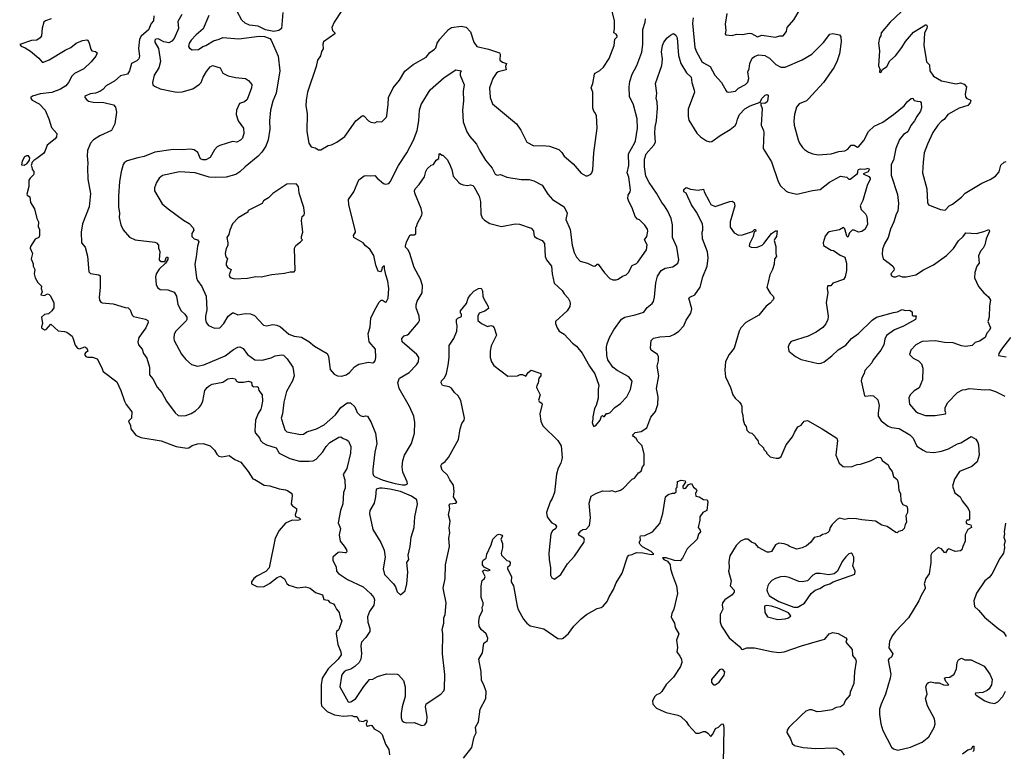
# Model space of a CAD drawing. Extents: x 1933546 to 2138868, y 524910 to 667279.
# Tile 449 of 466: x 2106472 to 2115737, y 601748 to 608637. Entities that reach past the tile are written whole.
import ezdxf

# ---------------------------------------------------------------- set-up
doc = ezdxf.new("R2010")
doc.units = 0

msp = doc.modelspace()

# ---------------------------------------------------------------- linework, layer by layer
at = {"layer": '0CON10XD'}
for points in [[(2107736.2, 608673.8), (2107730, 608625), (2107709.3, 608600.7), (2107685, 608541.2), (2107615, 608480.6), (2107599.5, 608455), (2107590.3, 608365), (2107600.4, 608295), (2107595, 608268), (2107575, 608250.6), (2107524.4, 608225.6), (2107505.7, 608155), (2107486.4, 608123.6), (2107420.3, 608109.7), (2107368.3, 608061.7), (2107285.5, 608015), (2107255, 607980.5), (2107228, 607961.9), (2107185.4, 607944.7), (2107135, 607937.5), (2107095, 607921.2), (2107086.7, 607915), (2107086.7, 607905), (2107105, 607882.5), (2107121.2, 607871.2), (2107165, 607860), (2107263.2, 607856.8), (2107355, 607836.5), (2107373.8, 607813.8), (2107382.4, 607765), (2107367, 607655), (2107336.3, 607593.7), (2107226.7, 607545), (2107166.7, 607505), (2107140, 607475), (2107110, 607405), (2107106.2, 607355), (2107114, 607285), (2107109.2, 607240.8), (2107114.4, 607135), (2107139.1, 607000.9), (2107127.5, 606875), (2107062.5, 606715), (2107052, 606635), (2107054.2, 606535), (2107088, 606495), (2107109.5, 606410.5), (2107122.3, 606262.4), (2107138.3, 606248.3), (2107215.7, 606235.7), (2107230, 606225), (2107229.6, 606115), (2107220, 606025), (2107224.5, 605995), (2107235, 605977.5), (2107248.7, 605971.3), (2107351.7, 605961.7), (2107465, 605927.5), (2107494.2, 605924.2), (2107511.4, 605905), (2107530.4, 605855), (2107542.1, 605842.1), (2107655, 605818), (2107678.8, 605805), (2107680, 605785), (2107658, 605735), (2107593.8, 605645), (2107584.1, 605604.1), (2107591.2, 605575), (2107623.8, 605535), (2107638, 605495), (2107669.7, 605449.7), (2107692.9, 605365), (2107694.4, 605294.4), (2107725, 605256.7), (2107765.9, 605175.9), (2107808.8, 605125), (2107854.5, 605044.5), (2107934.2, 604934.2), (2107965, 604910), (2107995, 604906.2), (2108035, 604911.2), (2108085, 604928), (2108128, 604955), (2108160, 604985), (2108176.5, 605005), (2108194.6, 605045), (2108214.6, 605145.4), (2108235, 605174), (2108255, 605190), (2108285, 605204.2), (2108385, 605222.5), (2108430, 605255), (2108472.7, 605262.7), (2108498.8, 605255), (2108513.8, 605233.8), (2108532.6, 605222.6), (2108577.5, 605222.5), (2108625, 605232.5), (2108653.3, 605225), (2108656.2, 605195), (2108663.3, 605185), (2108675, 605178.8), (2108705, 605182.5), (2108715, 605177.5), (2108724, 605145), (2108753.8, 605105), (2108755.8, 605045), (2108746.9, 604995), (2108740.5, 604969.5), (2108715, 604930), (2108691.4, 604865), (2108684, 604765), (2108691.2, 604745), (2108728.3, 604698.3), (2108737.1, 604675), (2108761.1, 604651.1), (2108795, 604632.9), (2108885, 604604), (2108914.3, 604555), (2109014.8, 604504.8), (2109105, 604478.8), (2109195, 604479.1), (2109235, 604482.9), (2109262, 604498), (2109325, 604568.8), (2109355, 604618), (2109392, 604655), (2109475, 604705.8), (2109495, 604709.2), (2109515, 604693.8), (2109550.4, 604680.5), (2109565, 604666.7), (2109589.3, 604619.3), (2109586.4, 604555), (2109549.8, 604410.2), (2109516, 604355), (2109533.3, 604305), (2109533.8, 604225), (2109520.6, 604185), (2109512.2, 604077.8), (2109489.5, 604015), (2109468.3, 603898.3), (2109491.4, 603845), (2109480, 603785), (2109486.7, 603725), (2109525, 603680), (2109547.7, 603645), (2109551.3, 603628.7), (2109545, 603617.1), (2109535, 603615.5), (2109485, 603624.4), (2109470, 603620), (2109418.8, 603575), (2109419.2, 603545), (2109448.8, 603485), (2109453.8, 603445), (2109472.7, 603422.7), (2109557.5, 603365), (2109705.5, 603295), (2109774.3, 603235), (2109805, 603196), (2109811.1, 603175), (2109806.2, 603125), (2109762.5, 603065), (2109745.3, 603015), (2109748.6, 602965), (2109767.8, 602905), (2109768, 602875), (2109730.9, 602819.1), (2109688.5, 602775), (2109682.2, 602745), (2109687.2, 602665), (2109682, 602615), (2109666.8, 602585), (2109625, 602545.4), (2109588.2, 602521.8), (2109545, 602507.7), (2109525.7, 602495), (2109505.6, 602475), (2109499.5, 602455), (2109483.4, 602353.4), (2109562.5, 602212.5), (2109575, 602210), (2109595, 602217.1), (2109636.5, 602245), (2109711.3, 602358.7), (2109765, 602422.5), (2109795, 602425.7), (2109838.8, 602451.2), (2109922.3, 602477.7), (2110025, 602473.1), (2110037.4, 602467.4), (2110082.5, 602415), (2110100, 602355), (2110099.2, 602265), (2110070.6, 602165), (2110062.9, 602105), (2110061.7, 602061.7), (2110070, 602035), (2110090.6, 602020.6), (2110113.9, 602016.1), (2110185, 602020), (2110255, 601990), (2110283.6, 601996.4), (2110303.8, 602026.2), (2110308, 602075), (2110291.2, 602165), (2110296.4, 602193.6), (2110433.9, 602286.1), (2110463.6, 602316.4), (2110468.8, 602335), (2110471.7, 602471.7), (2110450, 602665), (2110452.9, 602855), (2110447.5, 602895), (2110462.9, 602955), (2110464.3, 603005), (2110474.4, 603035.6), (2110485.8, 603145), (2110458, 603285), (2110475.8, 603375), (2110479.2, 603505), (2110518.1, 603675), (2110511.4, 603755), (2110520.8, 603805), (2110512.9, 603852.9), (2110520.3, 603889.7), (2110522.9, 603915), (2110508.1, 603975), (2110518.9, 604035), (2110513.6, 604066.4), (2110523.2, 604076.8), (2110573.3, 604085), (2110586, 604095), (2110552.9, 604145), (2110561.9, 604195), (2110553.8, 604255), (2110520, 604305), (2110499.1, 604349.1), (2110447.5, 604395), (2110435.7, 604435), (2110444, 604455), (2110474.4, 604475.6), (2110506.2, 604515), (2110602.5, 604685), (2110618, 604785), (2110633.8, 604835), (2110655, 604866.7), (2110658.5, 604885), (2110621.7, 605051.7), (2110598.6, 605095), (2110565, 605126), (2110535, 605168.8), (2110515, 605180), (2110451.7, 605191.7), (2110438.3, 605218.3), (2110442.5, 605235), (2110468.8, 605265), (2110489.2, 605305), (2110504.3, 605384.3), (2110514.3, 605455), (2110515, 605570), (2110558.8, 605635), (2110586.2, 605705), (2110590, 605755), (2110581.2, 605785), (2110582.5, 605815), (2110595, 605827.5), (2110628.3, 605841.7), (2110630, 605865), (2110620, 605875), (2110620, 605895), (2110676.7, 605965), (2110692, 606015), (2110715, 606046.7), (2110745, 606080), (2110790, 606105), (2110815, 606110), (2110827.5, 606085), (2110830, 606035), (2110836.7, 606015), (2110881.2, 605935), (2110883, 605917), (2110848.3, 605891.7), (2110795, 605872.5), (2110784.1, 605845.9), (2110783.3, 605805), (2110817.5, 605775), (2110875, 605747.5), (2110905, 605757.5), (2110925, 605750), (2110935.9, 605735.9), (2110957.5, 605665), (2110910, 605565), (2110900, 605515), (2110900.8, 605455), (2110912.5, 605415), (2110935, 605381.2), (2111065, 605280), (2111155, 605282.5), (2111183, 605297), (2111205, 605297.5), (2111235, 605280), (2111256.7, 605315), (2111285, 605336.7), (2111376.7, 605305), (2111376.2, 605285), (2111358.3, 605261.7), (2111352, 605215), (2111336.9, 605193.1), (2111334, 605175), (2111370, 605105), (2111353.3, 605053.3), (2111360.7, 605040.7), (2111385, 605027.5), (2111387.7, 605017.7), (2111366.2, 604925), (2111376.2, 604855), (2111395, 604813.8), (2111535, 604673.8), (2111566.1, 604623.9), (2111576.2, 604515), (2111572, 604485), (2111565, 604460), (2111540, 604415), (2111523.4, 604356.6), (2111503.3, 604185), (2111482.7, 604127.3), (2111465, 604097.5), (2111430, 603995), (2111435, 603956.7), (2111459.8, 603919.8), (2111479.4, 603899.4), (2111510, 603885), (2111522.5, 603865), (2111517.5, 603845), (2111486.7, 603823.3), (2111470.8, 603795), (2111451.2, 603615), (2111453.8, 603555), (2111466.7, 603475), (2111467.5, 603405), (2111480.7, 603380.7), (2111505, 603367.5), (2111565, 603413.3), (2111627.7, 603512.3), (2111694.1, 603585.9), (2111780, 603715), (2111786, 603735), (2111782, 603755), (2111735, 603784), (2111730, 603795), (2111751.2, 603825), (2111772.5, 603835), (2111802, 603838), (2111833.8, 603875), (2111842, 603945), (2111830, 604085), (2111850.8, 604149.2), (2111895, 604176.7), (2111960.7, 604199.3), (2112025, 604197.5), (2112045, 604202.5), (2112075, 604190), (2112125, 604206.7), (2112153.9, 604226.1), (2112217.3, 604292.7), (2112235, 604310), (2112258.8, 604321.2), (2112295, 604371.2), (2112318.8, 604385), (2112333, 604427), (2112346.7, 604445), (2112348, 604545), (2112329.4, 604625), (2112290, 604665), (2112274.4, 604694.4), (2112243.3, 604715), (2112240, 604725), (2112265, 604750), (2112320.3, 604759.7), (2112372, 604795), (2112410, 604895), (2112455, 604946.2), (2112475.4, 605015), (2112480.9, 605085), (2112465.3, 605165), (2112485.4, 605285), (2112469.7, 605375), (2112483.8, 605425), (2112484.3, 605464.3), (2112475, 605483.3), (2112414.5, 605525), (2112409.1, 605545), (2112415.4, 605615), (2112435, 605637.1), (2112495, 605649.4), (2112592.1, 605657.9), (2112633.6, 605676.4), (2112675, 605704.2), (2112720.8, 605755), (2112745, 605806.7), (2112788, 605875), (2112795.8, 605915.8), (2112770, 606015), (2112776.4, 606023.6), (2112823.9, 606046.1), (2112875, 606117.5), (2112901.1, 606215), (2112940, 606315), (2112950.8, 606395), (2112945, 606452.5), (2112897.5, 606575), (2112893.8, 606635), (2112901.2, 606655), (2112901.2, 606685), (2112896, 606715), (2112839.2, 606825), (2112792.9, 606895), (2112742.3, 607002.3), (2112720, 607015), (2112723, 607037), (2112745, 607057.5), (2112785, 607042.5), (2112855, 607033.3), (2112905, 607040), (2112912.5, 607015), (2112958.5, 606928.5), (2112976.9, 606896.9), (2113015, 606878.6), (2113155, 606926.7), (2113177, 606927), (2113195.6, 606915.6), (2113201.4, 606885), (2113156.9, 606735), (2113158.9, 606685), (2113195, 606631.2), (2113235, 606608), (2113275, 606612), (2113367.5, 606642.5), (2113385, 606660), (2113395, 606660), (2113400, 606645), (2113381.7, 606638.3), (2113373.8, 606595), (2113338.8, 606525), (2113337.5, 606505), (2113354.2, 606494.2), (2113405, 606492.5), (2113458.8, 606515), (2113475, 606528.8), (2113547.5, 606625), (2113585, 606650), (2113598.3, 606648.3), (2113593.3, 606595), (2113576.2, 606573.8), (2113572, 606558), (2113587.6, 606502.4), (2113586.4, 606436.4), (2113593, 606407), (2113573.3, 606385), (2113570.8, 606335), (2113555.8, 606285), (2113530, 606235), (2113515.7, 606164.3)], [(2107996.9, 608685), (2107960.5, 608619.5), (2107966.8, 608553.2), (2107925, 608461.4), (2107903.1, 608435), (2107875, 608419.2), (2107827.4, 608427.4), (2107775, 608456.7), (2107755, 608455.4), (2107745.5, 608445), (2107745.5, 608425), (2107778.2, 608365), (2107798, 608242), (2107781.5, 608185), (2107737.1, 608115), (2107723.1, 608045), (2107724.3, 608024.3), (2107740.9, 608010.9), (2107795, 607987.5), (2107915, 607961.2), (2107955, 607956.2), (2108000.8, 607959.2), (2108102.5, 607985), (2108165, 608030), (2108179.2, 608045), (2108199.4, 608095), (2108231.7, 608148.3), (2108265, 608191.9), (2108286.7, 608206.7), (2108360, 608185), (2108384.5, 608134.5), (2108435, 608109.4), (2108502.3, 608092.3), (2108597.5, 608085), (2108625.8, 608065.8), (2108656.1, 608026.1), (2108654, 607995), (2108613.8, 607885), (2108586.8, 607863.2), (2108542.2, 607847.8), (2108512.5, 607785), (2108510.8, 607745), (2108527.5, 607685), (2108579.1, 607615), (2108581.9, 607565), (2108569.7, 607520.3), (2108548.7, 607501.3), (2108515, 607484.2), (2108475, 607488.6), (2108355, 607451.5), (2108331.3, 607438.7), (2108305, 607410.8), (2108265, 607339.2), (2108225, 607318.2), (2108195, 607318.2), (2108175, 607325.5), (2108147.2, 607387.2), (2108115, 607410.9), (2108075, 607416.8), (2108005, 607411.5), (2107915, 607416), (2107745, 607389.5), (2107645, 607348.5), (2107585, 607337.9), (2107485, 607308), (2107455, 607288.8), (2107446, 607275), (2107427.5, 607205), (2107411.4, 607115), (2107401.9, 606975), (2107401.9, 606875), (2107412.5, 606815), (2107409.2, 606775), (2107424, 606705), (2107447, 606657), (2107505, 606588.8), (2107560, 606565), (2107742.5, 606542.5), (2107761.2, 606535), (2107778.8, 606515), (2107778, 606485), (2107790, 606455), (2107784.3, 606375), (2107805, 606361.4), (2107839.3, 606360.7), (2107855, 606400), (2107865, 606400), (2107865, 606380), (2107843.3, 606345), (2107785, 606286.7), (2107758, 606245), (2107750, 606215), (2107756.2, 606145), (2107770, 606115), (2107795, 606096.2), (2107865, 606092.5), (2107925, 606072.5), (2107948.5, 606035), (2107959.2, 605955), (2107992.1, 605895), (2108025.6, 605865), (2108045.3, 605835.3), (2108045.4, 605815), (2108037.5, 605802.5), (2107941.4, 605705), (2107927.1, 605675), (2107922.9, 605635), (2107927.5, 605615), (2107995, 605486.7), (2108037.3, 605437.3), (2108088.3, 605391.7), (2108145, 605374.3), (2108205, 605385.6), (2108407.4, 605472.6), (2108485, 605531.1), (2108525, 605552.5), (2108545, 605556.7), (2108575, 605540.5), (2108617.1, 605485), (2108685, 605433.8), (2108755, 605430.9), (2108837.4, 605452.6), (2108875, 605471.9), (2108935, 605482.4), (2108955, 605476.8), (2108989.4, 605445), (2109043.1, 605365), (2109054.4, 605285), (2109040.8, 605235), (2108982.9, 605137.1), (2108957.9, 605035), (2108944.3, 604925.7), (2108933.1, 604885), (2108957.6, 604807.6), (2108965.7, 604775), (2108987.2, 604757.2), (2109115, 604730.6), (2109142.5, 604735), (2109175, 604756), (2109265, 604784.4), (2109338.7, 604821.3), (2109444.7, 604915.3), (2109495, 604984.3), (2109515, 605001.9), (2109555, 605029.2), (2109585, 605028), (2109625, 604991.2), (2109648.9, 604938.9), (2109675, 604910.8), (2109705, 604900.8), (2109725, 604907.1), (2109745, 604904), (2109780.5, 604845), (2109821.9, 604745), (2109834.2, 604645), (2109815.5, 604564.5), (2109795.6, 604405), (2109794.5, 604365), (2109800, 604345), (2109810.6, 604335), (2109882.9, 604302.9), (2109946.4, 604286.4), (2110005, 604268.3), (2110075, 604258), (2110102.2, 604257.8), (2110120, 604265), (2110118, 604285), (2110076.9, 604376.9), (2110070.9, 604425), (2110078.2, 604485), (2110092.8, 604537.2), (2110159.2, 604645), (2110187.5, 604745), (2110189.2, 604845), (2110180, 604905), (2110140.8, 604995), (2110042.1, 605165), (2110030.9, 605220.9), (2110045, 605261.1), (2110137.1, 605315), (2110205, 605386.7), (2110226, 605415), (2110227.5, 605455), (2110210, 605485), (2110071.2, 605605), (2110067.5, 605635), (2110088.8, 605658.8)], [(2108252.9, 608677.1), (2108199.4, 608550.6), (2108132.9, 608495), (2108085, 608444), (2108065.7, 608415), (2108062, 608385), (2108070.4, 608370.5), (2108095, 608353.3), (2108155, 608355.8), (2108195.3, 608384.7), (2108225, 608395.6), (2108295, 608438.9), (2108348.8, 608455), (2108385, 608470.9), (2108535, 608457.5), (2108725, 608481.2), (2108775, 608478), (2108825, 608458.8), (2108840, 608445), (2108905.9, 608294.1), (2108920.6, 608155), (2108886.7, 607945), (2108855, 607870), (2108833.6, 607786.4), (2108822.9, 607685), (2108825.6, 607605), (2108810, 607505), (2108788.9, 607445), (2108750.2, 607389.8), (2108715, 607353.1), (2108595, 607252.5), (2108545, 607204), (2108505, 607178), (2108415, 607154.4), (2108315, 607150.6), (2108255, 607155.5), (2108125, 607194.4), (2107975, 607204.2), (2107815, 607169.2), (2107786, 607145), (2107760.8, 607105), (2107742, 607055), (2107740, 607025), (2107813.2, 606903.2), (2107868.8, 606855), (2108015, 606750), (2108068.3, 606718.3), (2108105.7, 606675.7), (2108110, 606655), (2108093.3, 606625), (2108092.5, 606595), (2108114, 606575), (2108145, 606564.3), (2108158.6, 606545), (2108146.9, 606505), (2108134.2, 606404.2), (2108118.9, 606335), (2108135, 606207.5), (2108145, 606181.2), (2108185.5, 606125), (2108226.7, 606035), (2108234.4, 605905), (2108220.8, 605845), (2108221.4, 605815), (2108226, 605785), (2108247.7, 605757.7), (2108305, 605730.8), (2108355, 605735.7), (2108392.2, 605777.8), (2108435, 605845.5), (2108475, 605875.6), (2108485, 605876.7), (2108525, 605859.1), (2108595, 605869.4), (2108645, 605868.2), (2108682, 605852), (2108765, 605760.8), (2108795, 605755.7), (2108855, 605768.1), (2108892.1, 605762.1), (2108925.4, 605745.4), (2109005.5, 605675.5), (2109055, 605657.1), (2109125, 605647.8), (2109193.6, 605606.4), (2109245, 605561.4), (2109365, 605494.2), (2109378.2, 605465), (2109395, 605342.5), (2109430.4, 605300.5), (2109463.6, 605283.6), (2109505, 605280.8), (2109545, 605294.2), (2109574.2, 605315), (2109622.2, 605367.8), (2109665, 605394.2), (2109755, 605412), (2109795, 605406.2), (2109805, 605410), (2109816.6, 605423.4), (2109824, 605455), (2109820, 605535), (2109760.8, 605605), (2109750.4, 605679.5), (2109770.8, 605745), (2109776.2, 605825), (2109813.6, 605906.4), (2109855, 605977.5), (2109873.6, 605996.4), (2109885, 605996.7), (2109915, 605976.2), (2109925, 605983.3), (2109938.8, 606015), (2109946.2, 606105), (2109935.8, 606175), (2109916.7, 606233.3), (2109906.2, 606295), (2109905.9, 606315.9), (2109895, 606316.7), (2109883.3, 606305), (2109877.5, 606275), (2109868.3, 606261.7), (2109845, 606270), (2109824.7, 606324.7), (2109805, 606416.7), (2109765.8, 606475.8), (2109726.1, 606506.1), (2109705, 606536.7), (2109616.9, 606585), (2109612.9, 606605), (2109633.3, 606635), (2109633.3, 606645), (2109570.6, 606895), (2109567.3, 606942.7), (2109615.8, 607015), (2109665, 607128.8), (2109715, 607166), (2109735, 607170.8), (2109775.6, 607165.6), (2109815, 607168.8), (2109835, 607144), (2109895, 607094), (2109915, 607088.8), (2109945, 607093.8), (2109959.3, 607110.7), (2110036.2, 607265), (2110114.6, 607385), (2110176.7, 607503.3), (2110212.7, 607595), (2110229.6, 607685), (2110233.5, 607785), (2110250.6, 607839.4), (2110334.6, 607975.4), (2110465, 608094), (2110575, 608165.7), (2110627, 608157), (2110616.2, 608135), (2110618, 608115), (2110655.7, 608025), (2110645.5, 607965), (2110646.9, 607873.1), (2110638.8, 607785), (2110645.5, 607675), (2110679.8, 607579.8), (2110707.6, 607537.6), (2110772, 607465), (2110801.5, 607401.5), (2110855.8, 607315), (2110917.9, 607237.9), (2110945, 607182), (2110965, 607173.8), (2110995, 607178), (2111055.7, 607155.7), (2111191.1, 607131.1), (2111265, 607132.5), (2111309.6, 607119.5), (2111388.3, 607078.3), (2111442.8, 606992.8), (2111485, 606943.8), (2111594, 606875), (2111623.1, 606815), (2111612.5, 606755), (2111651.4, 606661.4), (2111671.9, 606515), (2111690.6, 606445), (2111710.3, 606400.3), (2111745, 606362.5), (2111815, 606344.4), (2111865, 606320.8), (2111885, 606317.5), (2111905, 606336.2), (2111915, 606336), (2111975, 606254), (2112025, 606200), (2112055, 606186.7), (2112085, 606186.7), (2112105, 606193.3), (2112145, 606223.3), (2112177.5, 606235), (2112201.2, 606255), (2112235, 606322.5), (2112275, 606341.2), (2112290, 606355), (2112368.8, 606471.2), (2112376, 606516), (2112352.5, 606565), (2112372.5, 606595), (2112382, 606645), (2112380, 606665), (2112355, 606703.3), (2112305, 606752.5), (2112285, 606757.5), (2112265, 606782.5), (2112234, 606865), (2112202.9, 606925), (2112196.1, 606953.9), (2112196.2, 606985), (2112215, 607016.2), (2112218.9, 607035), (2112205.3, 607155), (2112188.1, 607195), (2112203.8, 607265), (2112201.5, 607375), (2112257.8, 607475), (2112268.1, 607495), (2112285.7, 607615), (2112282.5, 607705), (2112247.5, 607835), (2112210, 607915), (2112207.1, 608005), (2112213.5, 608055), (2112235.4, 608125), (2112279.5, 608205), (2112325, 608332.5), (2112334.5, 608405), (2112336.9, 608545), (2112357.5, 608615), (2112359.6, 608645)], [(2108949.6, 608705), (2108937, 608553), (2108911.2, 608535), (2108865, 608524.5), (2108785, 608541.9), (2108715, 608576.5), (2108635, 608586.9), (2108593.8, 608603.8), (2108562.5, 608632.5), (2108515, 608720.8)], [(2109505, 608723.3), (2109432.5, 608615), (2109410, 608565), (2109416.4, 608536.4), (2109436.7, 608515), (2109436.7, 608505), (2109332, 608428), (2109324.4, 608405.6), (2109327.1, 608362.9), (2109312, 608338), (2109303.6, 608296.4), (2109273.6, 608256.4), (2109263.3, 608195), (2109182, 607955), (2109168.3, 607878.3), (2109165.9, 607825.9), (2109176, 607755), (2109173.8, 607585), (2109193.6, 607473.6), (2109215, 607440), (2109251.7, 607431.7), (2109283, 607413), (2109305, 607412.5), (2109375, 607452.5), (2109405, 607457.5), (2109457.5, 607485), (2109531.2, 607538.8), (2109634.4, 607685.6), (2109695, 607733.3), (2109705, 607736), (2109715, 607728.8), (2109755, 607686.2), (2109775, 607673.3), (2109815, 607667.5), (2109835, 607677.5), (2109880, 607675), (2109920, 607715), (2109927, 607733), (2109939.3, 607839.3), (2109944.2, 607905.8), (2109986.7, 607995), (2110045, 608067.5), (2110097.6, 608152.4), (2110173.4, 608216.6), (2110296.7, 608285), (2110331.7, 608328.3), (2110375, 608358.8), (2110386.8, 608373.2), (2110400.6, 608415), (2110426.7, 608453.3), (2110505.7, 608545), (2110535, 608564.4), (2110625, 608577.5), (2110675, 608566.2), (2110712.7, 608522.7), (2110746, 608425), (2110772.5, 608385), (2110885, 608361.1), (2110986.7, 608325), (2110993.6, 608313.6), (2110988.8, 608255), (2111015, 608235.8), (2111052.5, 608225), (2111042.5, 608195), (2111050, 608165), (2110975, 608146.7), (2110955, 608130), (2110924, 608085), (2110894, 607995), (2110898.8, 607905), (2110920, 607845), (2111147, 607657), (2111187.7, 607597.7), (2111245, 607483.8), (2111308.8, 607448.8), (2111395, 607452.5), (2111457.7, 607447.7), (2111545, 607416), (2111575, 607388), (2111595, 607352), (2111679.7, 607279.7), (2111755, 607193.3), (2111798.3, 607168.3), (2111815, 607167.5), (2111846.4, 607183.6), (2111856.7, 607195), (2111866.1, 607223.9), (2111874, 607385), (2111906.2, 607615), (2111900.8, 607735), (2111885, 607763.8), (2111873.8, 607775), (2111864.1, 607804.1), (2111865.4, 607955.5), (2111850.6, 607995), (2111865.8, 608035), (2111880, 608125), (2111885.7, 608135), (2111929.8, 608160.2), (2111965, 608190.8), (2112017.6, 608272.4), (2112065.8, 608395), (2112072, 608455), (2112093.3, 608475), (2112093.8, 608485), (2112085, 608500), (2112063.8, 608515), (2112070, 608555), (2112069.2, 608625), (2112038.9, 608755)], [(2113127.1, 608695), (2113110, 608595), (2113117.5, 608535), (2113110, 608505), (2113116.2, 608495), (2113175, 608488.4), (2113218.6, 608501.4), (2113275, 608499), (2113335, 608511), (2113357.3, 608507.3), (2113415, 608475.5), (2113455, 608490.4), (2113585, 608474), (2113625, 608486.2), (2113655, 608486.2), (2113686.2, 608525), (2113693.3, 608565), (2113756.7, 608635), (2113816.7, 608735)], [(2114765, 608711.2), (2114664.2, 608615), (2114578.8, 608515), (2114576.2, 608485), (2114563.8, 608465), (2114554.5, 608415.5), (2114564, 608345), (2114554.1, 608204.1), (2114570, 608165), (2114563, 608157), (2114563, 608143), (2114575, 608140), (2114591.7, 608168.3), (2114633, 608197), (2114660.7, 608249.3), (2114711.7, 608298.3), (2114771.2, 608375), (2114807, 608433), (2114881.3, 608518.7), (2114995, 608587.5), (2115005, 608587.5), (2115012.5, 608575), (2115008.8, 608555), (2114985.5, 608515), (2114979.6, 608395), (2114998.2, 608285), (2115005, 608241.2), (2115033.3, 608213.3), (2115035.8, 608155), (2115070, 608105), (2115145, 608062), (2115285, 608034.4), (2115325, 608043.5), (2115358.9, 608028.9), (2115380, 608005), (2115368.8, 607935), (2115371.7, 607911.7), (2115385, 607894.3), (2115415, 607883.3), (2115421.2, 607875), (2115415.8, 607855), (2115395, 607830.6), (2115311.2, 607805), (2115204, 607745), (2115171.4, 607698.6), (2115145, 607680.8), (2115111.4, 607645), (2115064.6, 607575.4), (2115013.3, 607465), (2114984.3, 607385), (2114972, 607295), (2114968, 607195), (2115008.8, 607045), (2115013.6, 606916.4), (2115025, 606892.5), (2115135, 606850), (2115180, 606845), (2115217.5, 606885), (2115248.8, 606901.2), (2115333.3, 606965), (2115368.8, 607005), (2115525, 607098.9), (2115605, 607133.5), (2115655, 607163.5), (2115687.3, 607205), (2115705, 607268.8), (2115735, 607296.2), (2115753, 607303)], [(2106770, 608645), (2106715, 608628), (2106701.2, 608615), (2106684.1, 608555.9), (2106676.2, 608485), (2106666.7, 608465), (2106635, 608443.8), (2106585, 608441.2), (2106472.5, 608405), (2106485, 608387.5), (2106525, 608372.5), (2106575, 608340.8), (2106653.8, 608273.8), (2106685, 608238), (2106695, 608235.7), (2106750.8, 608259.2), (2106898.9, 608351.1), (2106955, 608375.7), (2107005, 608416), (2107065, 608441.2), (2107105, 608447.5), (2107113, 608443), (2107127.5, 608415), (2107140.7, 608360.7), (2107150, 608345), (2107187, 608337), (2107200, 608325), (2107188, 608295), (2107145, 608241.2), (2107076.8, 608173.2), (2106988.8, 608131.2), (2106963.3, 608105), (2106931.2, 608045), (2106906.7, 608015), (2106855, 607982.5), (2106775, 607951.9), (2106665, 607938.8), (2106593, 607917), (2106577.1, 607905), (2106576.9, 607895), (2106589.1, 607879.1), (2106655, 607843.6), (2106711.2, 607785), (2106747.7, 607705), (2106771.1, 607621.1), (2106823.3, 607565), (2106817.5, 607535), (2106805, 607516.2), (2106732, 607455), (2106709.2, 607395), (2106695, 607376), (2106635, 607328.8), (2106605, 607312.5), (2106590, 607295), (2106580, 607265), (2106588.3, 607251.7), (2106590, 607225), (2106607, 607207), (2106607, 607187), (2106602.5, 607175), (2106571.2, 607145)], [(2112808.9, 608655), (2112802.2, 608605), (2112825.4, 608375), (2112840, 608335), (2112891.4, 608245), (2112905, 608231.4), (2112969.5, 608195), (2113013.3, 608115), (2113074.5, 608045), (2113118.3, 607968.3), (2113127.5, 607957.5), (2113144.1, 607954.1), (2113206.7, 607965), (2113236.4, 607993.6), (2113301.7, 608028.3), (2113325, 608050), (2113333.8, 608085), (2113322.5, 608145), (2113334.7, 608175), (2113343.4, 608225), (2113364.5, 608275.5), (2113385, 608291.1), (2113425, 608306.2), (2113485, 608300.9), (2113527.1, 608275), (2113587.5, 608215), (2113635, 608190.5), (2113675, 608189.4), (2113835, 608258.6), (2113925, 608314), (2114036.2, 608423.8), (2114095, 608501.9), (2114125, 608506.3), (2114186.9, 608495), (2114200, 608475), (2114201.7, 608428.3), (2114186.9, 608315), (2114165, 608248.8), (2114135, 608190.8), (2114034.6, 608045.4), (2113890.3, 607889.7), (2113875, 607874.2), (2113806, 607845), (2113781.2, 607815), (2113762.5, 607745), (2113756.7, 607685), (2113760.6, 607645), (2113796.2, 607505), (2113808.8, 607475), (2113837.5, 607435), (2113856.2, 607415), (2113895, 607390), (2113935, 607373.8), (2113985, 607366), (2114107.3, 607372.7), (2114180, 607395), (2114235, 607400.8), (2114265, 607417.8), (2114295, 607455.6), (2114325, 607455.8), (2114355, 607438.1), (2114365, 607441.5), (2114415, 607499.2), (2114458.5, 607585), (2114513.3, 607635), (2114595, 607672.2), (2114695, 607745.5), (2114793.9, 607826.1), (2114822, 607865), (2114860, 607895), (2114875, 607896.7), (2114890, 607875), (2114919.3, 607869.3), (2114945, 607866), (2114953.3, 607855), (2114957.7, 607807.7), (2114946.9, 607775), (2114913, 607727), (2114893.1, 607685), (2114858.9, 607641.1), (2114828.6, 607581.5), (2114788.6, 607555), (2114750.9, 607509.1), (2114716.5, 607425), (2114694.5, 607315), (2114673.3, 607275), (2114673.7, 607173.7), (2114731.7, 606991.7), (2114742.5, 606905), (2114735, 606833.3), (2114720, 606805), (2114698.1, 606735), (2114664.5, 606665.5), (2114643.1, 606585), (2114610, 606525), (2114590.8, 606475), (2114588, 606425), (2114596, 606385), (2114655, 606344.3), (2114688.8, 606315), (2114701.2, 606295), (2114696.7, 606275), (2114668.8, 606245), (2114676.7, 606225), (2114694.2, 606214.2), (2114715.8, 606214.2), (2114745, 606227.5), (2114776.4, 606216.4), (2114813.6, 606216.4), (2114905, 606235.8), (2114977.3, 606282.7), (2115069.7, 606330.3), (2115193.4, 606416.6), (2115258.3, 606481.7), (2115306.2, 606555), (2115350, 606595), (2115375, 606631.2), (2115475, 606622.5), (2115545, 606641.2), (2115591.7, 606661.7), (2115596, 606645), (2115567.1, 606575), (2115555, 606516.7), (2115538.6, 606485), (2115513.8, 606456.2), (2115495.6, 606415), (2115498.9, 606345), (2115478.2, 606315), (2115459.2, 606255), (2115457.5, 606205), (2115494.1, 606125.9)], [(2110088.8, 605658.8), (2110120.9, 605669.1), (2110135, 605680), (2110224.3, 605785), (2110234.5, 605805.6), (2110230.9, 605845), (2110204, 605924), (2110202.9, 605952.9), (2110212.3, 605987.7), (2110260, 606065), (2110262.2, 606135), (2110243.1, 606195), (2110183.5, 606303.5), (2110144.4, 606435), (2110128.8, 606468.8), (2110103.3, 606495), (2110102.5, 606505), (2110113.3, 606545), (2110145, 606610), (2110185, 606612.5), (2110198.3, 606621.7), (2110200, 606685), (2110208.3, 606691.7), (2110212.5, 606715), (2110256.2, 606795), (2110260, 606815), (2110249.7, 606859.7), (2110191.1, 607005), (2110188.6, 607025), (2110194.5, 607045.5), (2110232, 607085), (2110281.4, 607158.6), (2110292.7, 607207.3), (2110305, 607232.5), (2110343.9, 607266.1), (2110367.5, 607275), (2110392.5, 607315), (2110415, 607330), (2110420, 607375), (2110427, 607377), (2110445, 607360), (2110455, 607360), (2110495, 607320), (2110515, 607287.5), (2110537.5, 607225), (2110550, 607165), (2110604.3, 607104.3), (2110620.3, 607090.3), (2110645, 607080.8), (2110685, 607075.8), (2110715, 607081.4), (2110736.2, 607075), (2110745.8, 607065), (2110795.8, 606975), (2110809.4, 606925), (2110811.9, 606805), (2110825, 606771.2), (2110845, 606748), (2110895, 606718.9), (2111005, 606690.5), (2111135, 606715.6), (2111175, 606710.8), (2111285, 606674.3), (2111307.9, 606647.9), (2111309.4, 606615), (2111317.8, 606595), (2111338.6, 606578.5), (2111387.1, 606557.1), (2111410.8, 606530.8), (2111416.8, 606406.8), (2111429.4, 606375), (2111477.8, 606315), (2111483.7, 606243.7), (2111502.5, 606155), (2111577.9, 606087.9), (2111594.3, 606054.3), (2111633.6, 606013.6), (2111650, 605985), (2111653.3, 605965), (2111648.8, 605935), (2111625, 605896.7), (2111513.3, 605795), (2111513.3, 605775), (2111528.8, 605735), (2111550, 605705), (2111596, 605675), (2111675, 605590), (2111711.7, 605561.7), (2111765, 605496.7), (2111833.8, 605375), (2111883.6, 605303.6), (2111922.9, 605195), (2111914.2, 605155), (2111916.4, 605073.6), (2111896.7, 605005), (2111881.2, 604975), (2111863.9, 604896.1), (2111866.7, 604875), (2111860, 604845), (2111867.5, 604815), (2111875, 604807.5), (2111892.5, 604815), (2111934.2, 604865.8), (2111947, 604903), (2111955, 604910), (2111965, 604900), (2111975, 604900), (2111995, 604930), (2112005, 604927.5), (2112025, 604936.2), (2112073.3, 604985), (2112125.5, 605024.4), (2112185, 605086.2), (2112220, 605155), (2112236.1, 605233.9), (2112203.3, 605275), (2112094.5, 605334.5), (2112053.3, 605365), (2112005, 605433.3), (2111995.5, 605475), (2111993.9, 605555), (2111999.2, 605585), (2112023.1, 605645), (2112062.4, 605717.6), (2112135, 605816.2), (2112165, 605836), (2112265, 605858), (2112345, 605883.8), (2112375, 605926.7), (2112423.8, 605965), (2112435.8, 605984.2), (2112445.7, 606025), (2112458.5, 606158.5), (2112475, 606222), (2112506.7, 606275), (2112545, 606296.9), (2112618.7, 606311.3), (2112665, 606346), (2112675.7, 606375), (2112654.6, 606495), (2112614.2, 606585), (2112613.8, 606705), (2112601.5, 606765), (2112571.1, 606835), (2112540.6, 606885), (2112513.1, 606915), (2112464.3, 607005), (2112396.7, 607105), (2112364.3, 607165), (2112359.4, 607185), (2112351.4, 607251.4), (2112351.8, 607325), (2112366.2, 607375), (2112439.1, 607455), (2112456, 607484), (2112447.6, 607567.6), (2112451.8, 607625), (2112465.4, 607685), (2112473.6, 607805), (2112471.5, 607865), (2112461.9, 607895), (2112468.6, 607945), (2112454, 608035), (2112514.5, 608205), (2112520.9, 608265), (2112511.8, 608335), (2112520.6, 608395), (2112534.3, 608425.7), (2112563.6, 608466.4), (2112595, 608492.5), (2112625, 608507.5), (2112645, 608492.5), (2112657.5, 608465), (2112671.4, 608301.4), (2112694.5, 608225), (2112747.7, 608137.7), (2112791.9, 608095), (2112797.1, 608045), (2112819.2, 607975), (2112820.8, 607955), (2112761.5, 607795), (2112760.9, 607725), (2112769.8, 607689.8), (2112845, 607568.8), (2112878.8, 607535), (2112935, 607496.2), (2112965, 607486), (2112985, 607490), (2113063, 607547), (2113157.1, 607602.9), (2113205, 607641.9), (2113217.7, 607662.4), (2113225, 607701.2), (2113244.3, 607745.7), (2113295, 607797.5), (2113345, 607825.6), (2113438.8, 607861.2), (2113455, 607896.2), (2113486.2, 607925), (2113505, 607932), (2113513.8, 607925), (2113513.3, 607885), (2113505, 607863.3), (2113485, 607849.2), (2113447.5, 607852.5), (2113447.1, 607835), (2113459.5, 607799.5), (2113448.6, 607645), (2113472, 607595), (2113474.2, 607575), (2113467.1, 607425), (2113545, 607297.5), (2113609.2, 607115), (2113632.4, 607072.4), (2113683.6, 607023.6), (2113702.8, 607012.8), (2113785.9, 606994.1), (2113931.3, 607028.7), (2114005, 607036.9), (2114091.3, 607108.7), (2114195, 607163.1), (2114255, 607155.8), (2114275, 607136.7), (2114285, 607136.2), (2114353.8, 607185), (2114360, 607195), (2114357.5, 607215), (2114365, 607225.6), (2114385, 607232.9), (2114425, 607228.6), (2114458, 607238), (2114465.8, 607225), (2114455.7, 607204.3), (2114407.5, 607185), (2114461.3, 607161.3), (2114474.3, 607145), (2114474.4, 607135), (2114445.6, 607075), (2114404.2, 606935), (2114380, 606885), (2114391.2, 606851.2), (2114430.3, 606810.3), (2114444, 606785), (2114449.4, 606710.6), (2114427.5, 606665), (2114395, 606641.4), (2114365, 606635.8), (2114325, 606655.8), (2114305, 606654.2), (2114279.3, 606630.7), (2114265, 606590), (2114255, 606600), (2114236.6, 606666.6), (2114225, 606680), (2114185, 606658), (2114090.4, 606639.5), (2114072.3, 606627.7), (2114052.3, 606597.7), (2114032.5, 606535), (2114035, 606510), (2114108.3, 606468.3), (2114130, 606465), (2114191.2, 606421.2), (2114235, 606402.5), (2114251.2, 606345), (2114252.9, 606275), (2114238.6, 606215), (2114225, 606192), (2114123.9, 606156.1), (2114105, 606132.5), (2114075, 606132.5), (2114072.3, 606127.7), (2114070, 606105), (2114077.1, 606065), (2114060, 605975), (2114080.8, 605845), (2114076.9, 605815), (2114058.3, 605771.7), (2114030.6, 605739.4), (2113965.8, 605694.2), (2113891.5, 605658.5), (2113732.7, 605607.3), (2113715, 605587.5), (2113703.3, 605555), (2113710, 605515), (2113773.3, 605465), (2113825, 605437.5), (2113985, 605400), (2114015, 605403.3), (2114042, 605415), (2114115, 605471.1), (2114175, 605529.4), (2114247, 605573), (2114298.1, 605635), (2114365, 605683.1), (2114492.3, 605807.7), (2114535, 605835.6), (2114695, 605881.4), (2114732.5, 605885), (2114775, 605907.5), (2114805, 605900), (2114845, 605902.5), (2114870, 605885), (2114870, 605855), (2114875, 605850), (2114908.3, 605848.3), (2114901.2, 605815), (2114788.6, 605751.4), (2114705, 605716.7), (2114628.1, 605661.9), (2114612.1, 605627.9), (2114602.5, 605575), (2114576.2, 605523.8), (2114502.2, 605435), (2114488.9, 605405), (2114424.5, 605335), (2114418.2, 605305), (2114395.4, 605265), (2114390.6, 605235), (2114422, 605095), (2114435, 605090.6), (2114475, 605098), (2114505, 605096), (2114547.7, 605057.7), (2114559.2, 605005), (2114549.2, 604935), (2114551.4, 604905), (2114579.3, 604859.3), (2114645, 604809.4), (2114675, 604797.5), (2114747.2, 604787.2), (2114846.7, 604726.7), (2114880, 604695), (2114915, 604622.5), (2114972.1, 604582.1), (2115000.8, 604569.2), (2115075, 604560.4), (2115146, 604574), (2115212.6, 604597.4), (2115295, 604642), (2115327, 604653), (2115423.6, 604713.6), (2115468.3, 604688.3), (2115486.7, 604655), (2115493.3, 604635), (2115499.5, 604535), (2115480, 604475), (2115430.3, 604429.7), (2115315, 604384), (2115268.8, 604311.2), (2115248, 604245), (2115272.7, 604182.7), (2115323.1, 604143.1), (2115340, 604105), (2115396, 604035), (2115408, 604005), (2115410, 603930), (2115405, 603923.8), (2115384.2, 603925.8), (2115376.2, 603905), (2115385, 603891.2), (2115421.7, 603881.7), (2115428.8, 603855), (2115395, 603837.5), (2115368.8, 603785), (2115368.8, 603725), (2115346.7, 603676.7), (2115336.4, 603643.6), (2115325, 603636), (2115275, 603630), (2115215, 603654), (2115201.4, 603648.6), (2115185, 603617.5), (2115175, 603620), (2115145.8, 603655.8), (2115114.1, 603665.9), (2115054.4, 603615), (2115046.7, 603593.3), (2115044.3, 603524.3), (2115029.6, 603420.4), (2115000, 603375), (2114983.8, 603325), (2114993, 603293), (2114990.7, 603279.3), (2114953.9, 603216.1), (2114932.5, 603165), (2114836.2, 603005), (2114712.7, 602877.3), (2114681.2, 602835), (2114657.7, 602782.3), (2114651.7, 602721.7), (2114688.8, 602665), (2114676.7, 602635), (2114655, 602622.5), (2114644.5, 602605), (2114667.8, 602475), (2114663.1, 602435), (2114641.4, 602361.4), (2114620, 602285), (2114577, 602193), (2114562, 602145), (2114561.2, 602095), (2114573.8, 602005), (2114593.3, 601945), (2114675, 601787.5), (2114695, 601770), (2114735, 601758.8), (2114855, 601787.1), (2114964, 601835), (2115025.8, 601885), (2115077.9, 601972.1), (2115086, 602005), (2115080.6, 602055), (2115014.2, 602175), (2114994.2, 602245), (2115010, 602285), (2114997.1, 602355), (2115010.8, 602385), (2115025, 602396.9), (2115045, 602401.5), (2115085, 602392.1), (2115125, 602392), (2115165, 602374.7), (2115205, 602370), (2115216.2, 602375), (2115187.1, 602405), (2115173.8, 602435), (2115187.1, 602442.9), (2115225.4, 602444.7), (2115265.6, 602475), (2115287.5, 602525), (2115294.6, 602585), (2115305, 602607.5), (2115335, 602626), (2115365, 602610), (2115425, 602610), (2115548, 602548), (2115599.4, 602475), (2115622.5, 602425), (2115617.2, 602372.8), (2115592.9, 602335), (2115575, 602320.5), (2115535, 602302.9), (2115466.7, 602295), (2115464.2, 602285), (2115472.9, 602275), (2115555, 602222.5), (2115595, 602206.9), (2115645, 602196.9), (2115676.2, 602215), (2115723.8, 602265), (2115746.7, 602315)], [(2106515, 607267.5), (2106525, 607273.3), (2106539.3, 607280.7), (2106563.3, 607315), (2106568.8, 607335), (2106554.1, 607354.1), (2106535, 607355.6), (2106516.2, 607345), (2106496.2, 607305), (2106490.7, 607270.7), (2106515, 607267.5)], [(2106571.2, 607145), (2106560, 607125), (2106558, 607065), (2106540, 606995), (2106544.1, 606984.1), (2106568.8, 606968.8), (2106573.8, 606915), (2106612.5, 606855), (2106634, 606764), (2106650, 606735), (2106647, 606687), (2106657.5, 606665), (2106660, 606605), (2106653, 606587), (2106618.3, 606571.7), (2106575, 606500), (2106572.5, 606485), (2106593.8, 606435), (2106580, 606385), (2106599.3, 606339.3), (2106600, 606315), (2106616.1, 606286.1), (2106610, 606245), (2106617.5, 606205), (2106641.7, 606161.7), (2106676.4, 606126.4), (2106673.3, 606105), (2106682.5, 606075), (2106670, 606045), (2106705, 606040), (2106733.6, 606056.4), (2106750.7, 606050.7), (2106760.7, 606040.7), (2106793, 605973), (2106793.3, 605925), (2106776, 605895), (2106745, 605866.2), (2106705, 605860), (2106677.5, 605835), (2106686.2, 605775), (2106676.2, 605745), (2106678.8, 605735), (2106705, 605716.2), (2106721.7, 605718.3), (2106765, 605770), (2106835, 605706.2), (2106895, 605701.4), (2106915, 605694.2), (2106965, 605656.2), (2106975, 605632.5), (2106995, 605572.5), (2107015, 605543.3), (2107035, 605536.7), (2107085, 605557.5), (2107105, 605542.5), (2107113.3, 605515), (2107090.4, 605499.6), (2107083.3, 605485), (2107094.3, 605465), (2107115, 605458.2), (2107158.3, 605458.3), (2107200, 605445), (2107243.8, 605365), (2107256.7, 605325), (2107387.3, 605227.3), (2107425.7, 605145.7), (2107458.6, 605045), (2107474.5, 605014.5), (2107528.8, 604945), (2107525.6, 604884.4), (2107496.7, 604855), (2107513.8, 604815), (2107516.9, 604785), (2107564.6, 604725), (2107613.4, 604703.4), (2107805, 604670), (2107945, 604617.8), (2108045, 604603.3), (2108065, 604604.4), (2108095, 604628.1), (2108145, 604644.5), (2108197.5, 604645), (2108263.3, 604625), (2108306.2, 604585), (2108326, 604545), (2108345, 604528), (2108375, 604520), (2108445, 604532.5), (2108496.7, 604495), (2108551.7, 604471.7), (2108622.3, 604382.3), (2108665, 604312.5), (2108685, 604306.7), (2108774.1, 604254.1), (2108825, 604248.8), (2108915, 604220), (2108975, 604210), (2108993.8, 604203.8), (2109033.3, 604175), (2109037.1, 604155), (2109025.9, 604075.9), (2109039.6, 604059.5), (2109075.8, 604035), (2109077.7, 604012.3), (2109063.8, 603975), (2109067.7, 603957.7), (2109103.3, 603945), (2109113.8, 603935), (2109111.7, 603928.3), (2109085, 603920), (2109035, 603924.2), (2108974.6, 603895.4), (2108914.4, 603825.6), (2108875.7, 603755), (2108820.8, 603475), (2108788.7, 603441.3), (2108705, 603397.5), (2108675.6, 603374.4), (2108654, 603345), (2108653.8, 603325), (2108705, 603300), (2108765, 603298), (2108823.2, 603326.8), (2108895, 603383.3), (2108925, 603396.7), (2108965, 603372), (2108986.9, 603326.9), (2109005, 603311.8), (2109085, 603287.9), (2109163.1, 603296.9), (2109204.3, 603285), (2109255, 603243.6), (2109320.5, 603220.5), (2109335.7, 603175.7), (2109371.2, 603171.2), (2109389.7, 603149.7), (2109423.8, 603135), (2109438.9, 603118.9), (2109453.8, 603085), (2109480, 603055), (2109492.5, 602995), (2109502.5, 602975), (2109475.9, 602894.1), (2109466.1, 602883.9), (2109453.8, 602875), (2109449.2, 602855), (2109465, 602753.3), (2109494.5, 602684.5), (2109496.9, 602655), (2109467.8, 602615), (2109375, 602524.3), (2109318.9, 602435), (2109309.3, 602375), (2109308.2, 602205), (2109313.8, 602175), (2109365, 602121.6), (2109435, 602091.1), (2109515, 602078.6), (2109596.2, 602086.2), (2109615, 602074.2), (2109645, 602074), (2109666.7, 602035), (2109705, 602028.9), (2109735, 602042.5), (2109741.2, 602025), (2109731.4, 602005), (2109735, 601990.6), (2109745, 601985.6), (2109775, 601994.6), (2109785, 601990.9), (2109808, 601958), (2109859.5, 601929.5), (2109884, 601905), (2109914, 601815), (2109944.5, 601764.4), (2109952.9, 601715)], [(2108495, 606197.5), (2108615, 606204.4), (2108695, 606219.4), (2108745, 606215.8), (2108845, 606238), (2108965, 606248.8), (2109016.4, 606263.6), (2109055, 606263.3), (2109065, 606276.7), (2109057.2, 606485), (2109070.3, 606509.8), (2109116, 606545), (2109132.5, 606565), (2109122.5, 606575), (2109122.5, 606595), (2109138, 606635), (2109123.3, 606745), (2109130, 606785), (2109150, 606800), (2109153.3, 606815), (2109145, 606870), (2109102.5, 607005), (2109097, 607067), (2109075, 607090), (2108985, 607087.5), (2108855, 607000), (2108815, 606960), (2108767, 606933), (2108752.5, 606905), (2108630, 606845), (2108620, 606835), (2108620, 606825), (2108527.5, 606772.5), (2108476.2, 606715), (2108450, 606655), (2108440, 606615), (2108421.4, 606585), (2108432, 606535), (2108430.7, 606509.3), (2108415, 606482.5), (2108405.5, 606435), (2108411.9, 606405), (2108428.8, 606385), (2108414.3, 606345), (2108415.8, 606325), (2108431.7, 606301.7), (2108462.5, 606285), (2108442, 606235), (2108451.2, 606215), (2108463.3, 606205), (2108495, 606197.5)], [(2113515.7, 606164.3), (2113503.9, 606113.9), (2113535, 606062.5), (2113563.3, 606033.3), (2113567.5, 606015), (2113561.7, 605998.3), (2113533, 605967), (2113495, 605938.8), (2113426, 605855), (2113305.4, 605784.6), (2113257.1, 605735), (2113242.5, 605705), (2113195, 605544), (2113148.6, 605485), (2113112.4, 605417.6), (2113107.7, 605337.7), (2113113.3, 605275), (2113160, 605175), (2113184, 605105), (2113205, 605073.3), (2113246.7, 605035), (2113260, 605015), (2113266.7, 604995), (2113267.5, 604945), (2113277, 604913), (2113278.3, 604868.3), (2113292.5, 604825), (2113307, 604807), (2113313, 604773), (2113335, 604750), (2113360, 604745), (2113390, 604715), (2113395, 604700), (2113417.5, 604675), (2113425, 604650), (2113470, 604605), (2113475, 604590), (2113500, 604565), (2113500, 604555), (2113535, 604520), (2113591.7, 604508.3), (2113615, 604507.5), (2113637.5, 604525), (2113683.3, 604635), (2113745, 604708.8), (2113761.3, 604748.7), (2113795, 604803.3), (2113825, 604818), (2113855, 604857.8), (2113885, 604863.1), (2114022.7, 604785), (2114161.2, 604695), (2114166, 604675), (2114151.2, 604535), (2114182.5, 604462.5), (2114220.4, 604430.5), (2114236.2, 604426.2), (2114305, 604430.6), (2114351.4, 604448.6), (2114385, 604451.9), (2114478.3, 604481.7), (2114545, 604517.1), (2114575.6, 604515.6), (2114587.5, 604485), (2114645.5, 604445.6), (2114655.8, 604415), (2114683, 604383), (2114694.3, 604334.3), (2114728.3, 604308.3), (2114738.6, 604275), (2114746, 604205), (2114761.2, 604175), (2114763.8, 604105), (2114782.3, 604072.3), (2114821.2, 604055), (2114827.5, 604035), (2114827.5, 603995), (2114811.2, 603965), (2114816.2, 603905), (2114803.3, 603885), (2114793.6, 603846.4), (2114775, 603827.5), (2114741.7, 603818.3), (2114730, 603805), (2114715, 603807.5), (2114636.1, 603866.1), (2114585, 603876.2), (2114525, 603914.2), (2114395, 603926.2), (2114345, 603938), (2114275, 603939.2), (2114235, 603931.9), (2114185, 603942), (2114165, 603932), (2114116.1, 603883.9), (2114097.5, 603855), (2114088, 603822), (2114075, 603808.6), (2114055, 603794.3), (2114025, 603788), (2114005, 603772.5), (2113947.9, 603762.1), (2113911.9, 603715), (2113875, 603682.9), (2113835, 603664.4), (2113785, 603650.8), (2113715, 603676.2), (2113699.3, 603689.3), (2113665, 603702), (2113615, 603707.5), (2113585, 603690.6), (2113545, 603630.5), (2113525, 603622.9), (2113504.4, 603624.4), (2113425, 603665.6), (2113395, 603701.2), (2113357.9, 603717.9), (2113325, 603745.8), (2113295, 603744), (2113255, 603726), (2113214.5, 603685.5), (2113155, 603587.5), (2113144.1, 603534.1), (2113147.5, 603475), (2113142.9, 603445), (2113166.1, 603353.9), (2113157.5, 603305), (2113194.2, 603265), (2113194.2, 603245.8), (2113175, 603220), (2113107.3, 603172.7), (2113086.2, 603145), (2113082, 603125), (2113088, 603085), (2113062.7, 603037.3), (2113064.2, 602965), (2113075.7, 602925), (2113147.2, 602817.2), (2113245, 602733.8), (2113265, 602708.8), (2113275, 602706), (2113315, 602721.4), (2113385, 602723.5), (2113546.4, 602686.4), (2113615, 602679.5), (2113665, 602685.6), (2113828.7, 602741.3), (2114024.1, 602795.9), (2114046.7, 602805), (2114088.8, 602855), (2114125, 602868), (2114175, 602858.3), (2114245.8, 602815), (2114253.8, 602805), (2114246.7, 602775), (2114306.8, 602706.8), (2114308.8, 602648.8), (2114336.7, 602615), (2114342.5, 602595), (2114327.5, 602495), (2114322.5, 602385), (2114287.5, 602305), (2114282.5, 602275), (2114241.7, 602228.3), (2114222.5, 602185), (2114195, 602167.5), (2114155, 602160), (2114115, 602139.2), (2114015, 602122), (2113975, 602120.8), (2113925, 602138.8), (2113905, 602139.2), (2113870, 602125), (2113824.4, 602085), (2113707.9, 601972.1), (2113692.7, 601947.3), (2113692, 601925), (2113726.5, 601865), (2113740.2, 601820.2), (2113763.6, 601803.6), (2113845, 601783.1), (2113965, 601773.1), (2114129.7, 601779.7), (2114155.7, 601775.7), (2114203, 601753), (2114230.9, 601710.9)], [(2115494.1, 606125.9), (2115545, 606064.2), (2115587.4, 606027.4), (2115605.6, 605995), (2115597.3, 605942.7), (2115593.1, 605835), (2115582, 605795), (2115606, 605735), (2115598, 605715), (2115573.3, 605685), (2115556.2, 605645), (2115505, 605610), (2115463.8, 605596.2), (2115435, 605570.6), (2115375, 605558.5), (2115335, 605566.7), (2115255, 605595.6), (2115175, 605597.5), (2115085, 605613.3), (2114965, 605607.8), (2114903.7, 605576.3), (2114858, 605525), (2114843.8, 605485), (2114879.7, 605449.7), (2114930, 605425), (2114958.6, 605395), (2114970, 605355), (2114968.1, 605245), (2114935, 605170), (2114888.6, 605141.4), (2114851.9, 605105), (2114838.6, 605075), (2114845.6, 605015.6), (2114901.7, 604951.7), (2114923.3, 604935), (2114995, 604911.2), (2115085, 604910.8), (2115183.3, 604925), (2115187.5, 604935), (2115180, 604955), (2115180.8, 604985), (2115205, 605032), (2115296.2, 605125), (2115345, 605152), (2115375, 605153.8), (2115405, 605164), (2115555, 605150.8), (2115596.4, 605153.6), (2115652.5, 605135), (2115742.1, 605092.1)], [(2115795.4, 605645), (2115710.6, 605535), (2115686.7, 605495), (2115683.6, 605473.6), (2115755, 605463.3)], [(2110055, 603220), (2110100.7, 603259.3), (2110116.1, 603323.9), (2110123.8, 603435), (2110116.7, 603525), (2110133.3, 603555), (2110128.8, 603595), (2110146.2, 603675), (2110156.7, 603765), (2110183.3, 603855), (2110190, 603955), (2110216.2, 604075), (2110210.8, 604115), (2110159.1, 604149.1), (2110055, 604193), (2109955, 604216.6), (2109882.5, 604225), (2109860, 604225), (2109828, 604215), (2109821.4, 604145), (2109807.1, 604085), (2109765.8, 604015), (2109762.5, 603985), (2109795.6, 603835.6), (2109869.2, 603715), (2109902.5, 603642.5), (2109910, 603575), (2109891.2, 603465), (2109903.6, 603413.6), (2109990, 603325), (2110008.8, 603295), (2110025, 603250), (2110055, 603220)], [(2110647.8, 601682.2), (2110726, 601785), (2110748, 601885), (2110767.5, 601922.5), (2110760, 601975), (2110788.8, 602025), (2110806.1, 602143.9), (2110860, 602245), (2110860.7, 602310.7), (2110838.8, 602375), (2110818.8, 602415), (2110816, 602495), (2110793.8, 602615), (2110825.8, 602674.2), (2110840, 602765), (2110875, 602792.5), (2110876.4, 602813.6), (2110863.1, 602855), (2110814.6, 602894.6), (2110795.7, 602925), (2110791.4, 602968.6), (2110798, 603015), (2110826, 603075), (2110823.9, 603106.1), (2110832.5, 603125), (2110832.5, 603145), (2110813.6, 603196.4), (2110814.2, 603305), (2110822.9, 603355), (2110845, 603375.8), (2110852.5, 603395), (2110826, 603445), (2110845, 603456.7), (2110875, 603447.5), (2110900, 603455), (2110841.9, 603481.9), (2110827.8, 603505), (2110827.2, 603532.8), (2110833, 603547), (2110862.3, 603567.7), (2110866.8, 603605), (2110907.8, 603692.2), (2110925.5, 603745), (2110965, 603786.9), (2110985, 603793.1), (2111013.6, 603783.6), (2111016, 603775), (2111001.1, 603745), (2111015, 603703.3), (2111016.2, 603665), (2111004, 603615), (2111005.3, 603595.3), (2111055, 603545.8), (2111077.5, 603537.5), (2111086.2, 603525), (2111083.6, 603496.4), (2111061.7, 603478.3), (2111061.2, 603465), (2111098.8, 603395), (2111096.7, 603345), (2111118.8, 603305), (2111153.3, 603115), (2111163.8, 603083.8), (2111213.4, 602993.4), (2111243.4, 602953.4), (2111275, 602930), (2111405, 602902), (2111535, 602810), (2111573, 602807), (2111585, 602812.5), (2111635, 602857.5), (2111685, 602927.5), (2111755, 602996.7), (2111805, 603036.2), (2111905, 603093.8), (2111945, 603101.2), (2111963.3, 603115), (2112001.2, 603158.8), (2112018.8, 603201.2), (2112059.7, 603270.3), (2112085.7, 603335), (2112140, 603425), (2112192.4, 603577.6), (2112203.3, 603595), (2112235, 603600), (2112275, 603620), (2112337, 603617), (2112415, 603602.5), (2112440, 603605), (2112415, 603630), (2112332.7, 603672.7), (2112311.2, 603695), (2112300, 603715), (2112313.3, 603735), (2112310, 603765), (2112315, 603776.2), (2112355, 603780), (2112425.5, 603814.5), (2112495.5, 603894.4), (2112523.2, 603986.8), (2112550, 604145), (2112573, 604167), (2112615, 604180), (2112635, 604180), (2112648.3, 604191.7), (2112650, 604225), (2112660, 604235), (2112661.7, 604288.3), (2112695, 604302.5), (2112732.5, 604295), (2112737, 604283), (2112712.5, 604245), (2112713, 604233), (2112725, 604222.5), (2112740, 604225), (2112765, 604260), (2112795, 604270), (2112812.5, 604235), (2112837.1, 604217.1), (2112843.3, 604205), (2112830, 604175), (2112835, 604150), (2112865, 604142.5), (2112905, 604117.5), (2112940, 604115), (2112948, 604098), (2112937.5, 604015), (2112900, 603995), (2112872.5, 603955), (2112873.3, 603925), (2112857.5, 603855), (2112875, 603830), (2112877.5, 603815), (2112858.3, 603791.7), (2112848, 603745), (2112754.4, 603655.6), (2112708, 603565), (2112688.5, 603541.5), (2112633.6, 603543.6), (2112555, 603570.8), (2112521.7, 603568.3), (2112533.8, 603555), (2112567, 603537), (2112593.3, 603505), (2112596.7, 603465), (2112613.3, 603405), (2112652, 603305), (2112660.8, 603235), (2112626.2, 603085), (2112608.8, 603045), (2112603.8, 603015), (2112610.4, 602990.5), (2112633.3, 602955), (2112638.8, 602915), (2112673.3, 602855), (2112653.3, 602795), (2112663.3, 602725), (2112656.2, 602685), (2112684.4, 602644.4), (2112698.6, 602615), (2112704.2, 602585), (2112690.8, 602545), (2112624.5, 602445.6), (2112555, 602376.7), (2112515, 602311.4), (2112495, 602292.2), (2112465, 602280), (2112448.8, 602265), (2112427, 602223), (2112430.4, 602190.5), (2112465, 602153.3), (2112504.1, 602134.1), (2112555, 602114), (2112665, 602088), (2112694.1, 602074.1), (2112745, 602027.5), (2112765, 601992.5), (2112835, 601920), (2112865, 601917.5), (2112905, 601933.3), (2112925, 601933.8), (2112948.7, 601918.7), (2112975, 601886.7), (2112995, 601910), (2113018.6, 601961.4), (2113047.5, 601975), (2113075, 602003.3), (2113086.2, 602005), (2113095, 601992.5), (2113098.1, 601965), (2113091.2, 601641.2)], [(2115746.7, 603895), (2115735.8, 603815), (2115740, 603795), (2115732.9, 603765), (2115745.7, 603725), (2115736.4, 603696.4), (2115738, 603665), (2115728, 603615), (2115695, 603563.3), (2115618.8, 603415), (2115595, 603383.3), (2115555, 603353.3), (2115474.5, 603235.5), (2115450.8, 603165), (2115455, 603112.5), (2115495, 603077.5), (2115550.4, 603010.5), (2115680, 602905), (2115729.7, 602869.7), (2115755, 602828)], [(2113794.2, 603105.8), (2113805, 603111.2), (2113857.7, 603142.3), (2113920, 603235), (2113956.4, 603263.6), (2114000.7, 603279.3), (2114045, 603310), (2114096.4, 603323.6), (2114127.5, 603342.5), (2114330, 603415), (2114332.5, 603445), (2114312.5, 603495), (2114320.7, 603539.3), (2114320, 603575), (2114306.1, 603606.1), (2114295, 603613.3), (2114272.7, 603607.3), (2114245, 603578.8), (2114210.8, 603535), (2114166.7, 603445), (2114135, 603420), (2114085, 603408.8), (2114005, 603423.3), (2113965, 603422.5), (2113935, 603407.5), (2113886.1, 603353.9), (2113835, 603343.8), (2113805, 603346), (2113712.5, 603385), (2113672.3, 603392.3), (2113630.3, 603389.7), (2113585, 603375.7), (2113548.8, 603355), (2113520, 603325), (2113512.7, 603307.3), (2113503, 603267), (2113507.5, 603245), (2113523.6, 603215), (2113535.5, 603205), (2113615, 603158.3), (2113755, 603106.4), (2113794.2, 603105.8)], [(2113605, 602988.8), (2113675, 602994), (2113705, 603003.8), (2113727.7, 603022.3), (2113705, 603052.5), (2113606.2, 603096.2), (2113545, 603113.9), (2113499.4, 603120.6), (2113481.2, 603115), (2113483.6, 603053.6), (2113507.5, 603015), (2113605, 602988.8)], [(2113015, 602373.3), (2113055, 602400), (2113101.2, 602465), (2113105.8, 602495.8), (2113087.7, 602517.7), (2113075, 602521.2), (2113056.7, 602515), (2112983.3, 602425), (2112982.5, 602395), (2113000, 602375), (2113015, 602373.3)], [(2115342.5, 601725), (2115395, 601762.5), (2115428.3, 601771.7), (2115445, 601800), (2115450, 601795), (2115450, 601755), (2115440, 601745)]]:
    msp.add_lwpolyline(points, dxfattribs=at)

doc.saveas('drawing.dxf')
